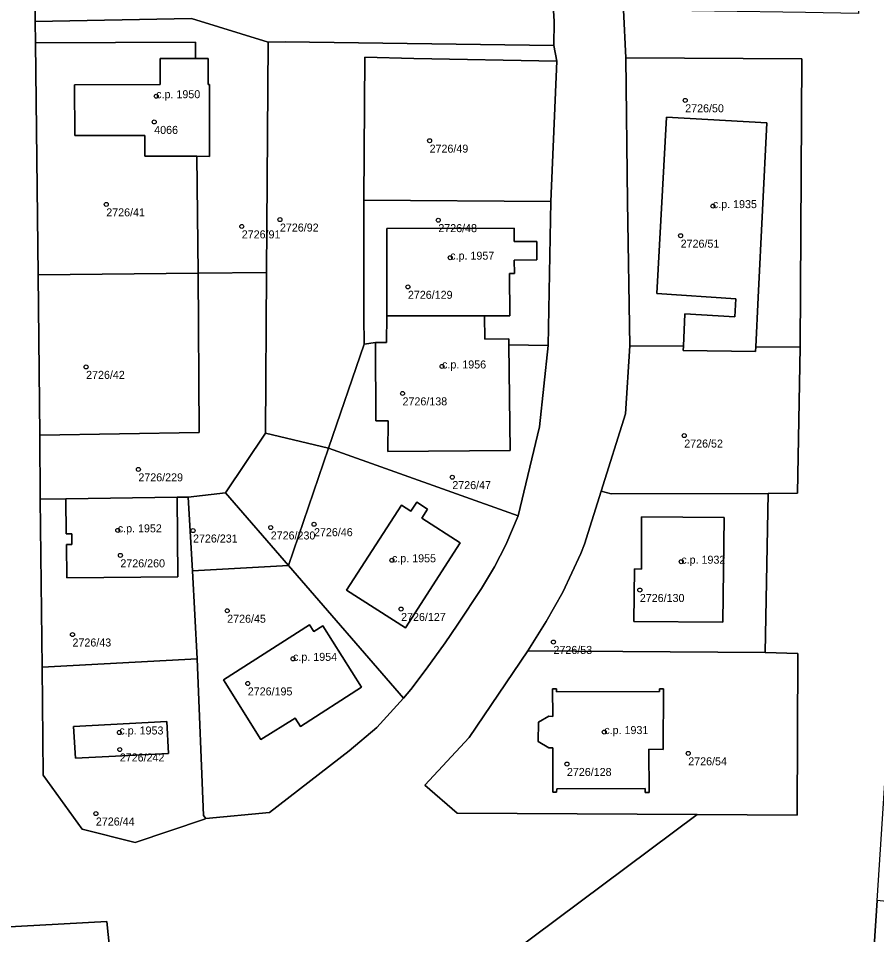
# Model space of a CAD drawing. Extents: x -878211 to -870363, y -1058464 to -1052522.
# Drawn here: x -873092.7 to -872985.4, y -1055794.2 to -1055679.8 of the extents above; entities that cross this region are included whole.
import ezdxf

# ---------------------------------------------------------------- set-up
doc = ezdxf.new("R2010")
doc.units = 0
for name, color, linetype in [('Definiční body', 7, 'Continuous'), ('Polygon budovy', 7, 'Continuous'), ('Polygon parcely', 7, 'Continuous')]:
    doc.layers.add(name, color=color, linetype=linetype)

msp = doc.modelspace()

# ---------------------------------------------------------------- linework, layer by layer
at = {"layer": 'Definiční body'}
for centre in [(-873075.43, -1055689.49994), (-873009.33, -1055690.01994), (-873075.68, -1055692.71994), (-873041.27, -1055695.05994), (-873081.67, -1055703.01994), (-873005.87, -1055703.22994), (-873059.97, -1055704.91994), (-873040.18, -1055704.98994), (-873064.74, -1055705.76994), (-873009.9, -1055706.92994), (-873038.69, -1055709.66994), (-873043.98, -1055713.31994), (-873084.19, -1055723.31994), (-873039.71, -1055723.25994), (-873044.65, -1055726.62994), (-873009.45, -1055731.89994), (-873077.66, -1055736.11994), (-873038.43, -1055737.08994), (-873055.71, -1055742.96994), (-873080.23, -1055743.72994), (-873070.83, -1055743.75994), (-873061.12, -1055743.37994), (-873079.91, -1055746.85994), (-873045.97, -1055747.46994), (-873009.82, -1055747.64994), (-873015, -1055751.18994), (-873066.56, -1055753.77994), (-873044.83, -1055753.55994), (-873085.89, -1055756.74994), (-873025.79, -1055757.67994), (-873058.33, -1055759.77994), (-873063.99, -1055762.85994), (-873080.03, -1055768.97994), (-873019.44, -1055768.92994), (-873079.98, -1055771.10994), (-873008.95, -1055771.58994), (-873024.11, -1055772.91994), (-873082.97, -1055779.10994)]:
    msp.add_circle(centre, 0.25, dxfattribs=at)
at = {"layer": 'Polygon budovy'}
for points in [[(-873070.37, -1055697.01), (-873068.78, -1055697.02), (-873068.77, -1055688.03), (-873068.94, -1055688.03), (-873068.95, -1055684.8), (-873070.52, -1055684.8), (-873074.93, -1055684.81), (-873074.93, -1055688.04), (-873085.66, -1055688.06), (-873085.61, -1055694.41), (-873076.86, -1055694.4), (-873076.86, -1055696.97)], [(-873009.57, -1055721.26), (-873000.55, -1055721.41), (-873000.52, -1055720.8), (-873000.21, -1055714.63), (-872999.11, -1055692.81), (-873011.65, -1055692.12), (-873012.86, -1055714.16), (-873003.01, -1055714.79), (-873003.13, -1055717.04), (-873009.38, -1055716.67), (-873009.55, -1055720.74)], [(-873027.86, -1055709.95), (-873027.85, -1055707.63), (-873030.69, -1055707.66), (-873030.72, -1055705.99), (-873046.62, -1055706.03), (-873046.61, -1055716.95), (-873034.39, -1055716.95), (-873031.25, -1055716.93), (-873031.28, -1055711.63), (-873030.67, -1055711.64), (-873030.7, -1055709.97)], [(-873048.04, -1055720.25), (-873047.99, -1055730.04), (-873046.44, -1055730.06), (-873046.49, -1055733.89), (-873031.21, -1055733.77), (-873031.37, -1055720.54), (-873031.38, -1055719.81), (-873034.37, -1055719.85), (-873034.39, -1055716.95), (-873046.61, -1055716.95), (-873046.66, -1055720.27)], [(-873072.82, -1055739.6), (-873086.73, -1055739.78), (-873086.69, -1055744.16), (-873085.98, -1055744.15), (-873085.96, -1055745.48), (-873086.66, -1055745.49), (-873086.61, -1055749.68), (-873072.71, -1055749.52)], [(-873044.28, -1055755.9), (-873037.45, -1055745.29), (-873042.26, -1055742.2), (-873041.53, -1055741.07), (-873042.87, -1055740.21), (-873043.6, -1055741.34), (-873044.8, -1055740.57), (-873051.66, -1055751.21)], [(-873015.75, -1055755.1), (-873004.62, -1055755.19), (-873004.48, -1055742.13), (-873014.8, -1055742.04), (-873014.8, -1055748.56), (-873015.66, -1055748.55)], [(-873058.08, -1055767.18), (-873057.39, -1055768.24), (-873049.79, -1055763.32), (-873054.6, -1055755.64), (-873055.72, -1055756.35), (-873056.26, -1055755.53), (-873067.01, -1055762.42), (-873062.34, -1055769.86)], [(-873025.39, -1055776.01), (-873014.35, -1055775.97), (-873014.33, -1055776.47), (-873013.85, -1055776.47), (-873013.89, -1055771.07), (-873012.08, -1055771.09), (-873012.04, -1055763.52), (-873012.54, -1055763.52), (-873012.54, -1055763.87), (-873025.4, -1055763.89), (-873025.4, -1055763.54), (-873025.9, -1055763.54), (-873025.85, -1055766.98), (-873026.39, -1055766.96), (-873027.66, -1055767.7), (-873027.7, -1055770.12), (-873026.39, -1055770.89), (-873025.87, -1055770.89), (-873025.89, -1055776.44), (-873025.4, -1055776.44)], [(-873085.51, -1055772.19), (-873073.91, -1055771.59), (-873074.12, -1055767.61), (-873085.76, -1055768.22)]]:
    msp.add_lwpolyline(points, close=True, dxfattribs=at)
at = {"layer": 'Polygon parcely'}
for points in [[(-872991.1, -1055598.4), (-872985.47, -1055620.94), (-872986.03, -1055642.81), (-872987.1, -1055661.07), (-872987.67, -1055679.18), (-872994.31, -1055679.03), (-873017.04, -1055678.71), (-873016.74, -1055684.7), (-872994.74, -1055684.84), (-872994.96, -1055720.83), (-872995.28, -1055739.09), (-872998.95, -1055739.11), (-872999.33, -1055758.98), (-872995.24, -1055759.13), (-872995.35, -1055779.3), (-873007.82, -1055779.23), (-873031.31, -1055796.77)], [(-873124.39, -1055865.75), (-873100.68, -1055863.02), (-873079.6, -1055860.98), (-873046.19, -1055857.53), (-873018.75, -1055850.61), (-872994.55, -1055842.52), (-872990.47, -1055840.41), (-872987.86, -1055827.97), (-872985.34, -1055789.96), (-872984.29, -1055774), (-872983.21, -1055757.96), (-872982.02, -1055742.65), (-872980.79, -1055726.95), (-872979.5, -1055712.63), (-872978.6, -1055696.11), (-872976.22, -1055651.2), (-872975.78, -1055634.42), (-872976.14, -1055617.23), (-872976.3, -1055600.49)], [(-873031.31, -1055796.77), (-873007.82, -1055779.23), (-873037.82, -1055779.05), (-873041.87, -1055775.56), (-873036.32, -1055769.62), (-873028.99, -1055758.77), (-873026.69, -1055755.11), (-873024.63, -1055751.46), (-873022.36, -1055746.64), (-873021.92, -1055745.47), (-873019.84, -1055738.85), (-873016.81, -1055729.19), (-873016.26, -1055720.7), (-873016.55, -1055702.7), (-873016.74, -1055684.7), (-873017.04, -1055678.71), (-873016.79, -1055660.65), (-873016.66, -1055642.85), (-873015.99, -1055642.72), (-873015.62, -1055624.57), (-873017.76, -1055624.77), (-873018.7, -1055618.67), (-873020.23, -1055613.59), (-873021.71, -1055609.83)], [(-873025.8, -1055678.79), (-873025.72, -1055680.15), (-873025.73, -1055683.15), (-873025.36, -1055685.12), (-873026.1, -1055702.64), (-873026.46, -1055720.63), (-873027.52, -1055730.78), (-873030.21, -1055741.93), (-873031.75, -1055745.55), (-873033.17, -1055748.28), (-873034.8, -1055750.99), (-873037.81, -1055755.56), (-873039.31, -1055757.76), (-873041.71, -1055761.09), (-873043.61, -1055763.62), (-873044.55, -1055764.68), (-873047.88, -1055768.37), (-873051.31, -1055771.29), (-873061.27, -1055778.98), (-873069.22, -1055779.73), (-873069.4, -1055779.79), (-873078.07, -1055782.71), (-873084.67, -1055781.06), (-873089.54, -1055774.32), (-873089.68, -1055760.82), (-873089.91, -1055739.82), (-873089.99, -1055731.82), (-873090.2, -1055711.82), (-873090.5, -1055682.83), (-873090.54, -1055680.17), (-873090.73, -1055662.26)], [(-873081.27, -1055795.85), (-873081.59, -1055792.58), (-873103.73, -1055793.78), (-873111.01, -1055794.33)], [(-873103.73, -1055793.78), (-873081.59, -1055792.58), (-873081.27, -1055795.85)]]:
    msp.add_lwpolyline(points, dxfattribs=at)
for points in [[(-873054.66, -1055660.47), (-873061.6, -1055660.86), (-873067.29, -1055661.14), (-873090.73, -1055662.26), (-873090.54, -1055680.17), (-873071.02, -1055679.8), (-873061.46, -1055682.74), (-873059.31, -1055682.72), (-873025.73, -1055683.15), (-873025.72, -1055680.15), (-873025.8, -1055678.79), (-873048.8, -1055678.78), (-873048.79, -1055660.56)], [(-873070.37, -1055697.01), (-873070.2, -1055711.61), (-873061.65, -1055711.52), (-873061.46, -1055682.74), (-873071.02, -1055679.8), (-873090.54, -1055680.17), (-873090.5, -1055682.83), (-873070.54, -1055682.77), (-873070.52, -1055684.8), (-873068.95, -1055684.8), (-873068.94, -1055688.03), (-873068.77, -1055688.03), (-873068.78, -1055697.02)], [(-873070.52, -1055684.8), (-873070.54, -1055682.77), (-873090.5, -1055682.83), (-873090.2, -1055711.82), (-873070.2, -1055711.61), (-873070.37, -1055697.01), (-873076.86, -1055696.97), (-873076.86, -1055694.4), (-873085.61, -1055694.41), (-873085.66, -1055688.06), (-873074.93, -1055688.04), (-873074.93, -1055684.81)], [(-873059.31, -1055682.72), (-873061.46, -1055682.74), (-873061.65, -1055711.52), (-873061.78, -1055731.57), (-873053.9, -1055733.46), (-873049.46, -1055720.49), (-873049.5, -1055717.05), (-873049.47, -1055702.5), (-873049.38, -1055684.64), (-873043.24, -1055684.78), (-873025.36, -1055685.12), (-873025.73, -1055683.15)], [(-873070.52, -1055684.8), (-873074.93, -1055684.81), (-873074.93, -1055688.04), (-873085.66, -1055688.06), (-873085.61, -1055694.41), (-873076.86, -1055694.4), (-873076.86, -1055696.97), (-873070.37, -1055697.01), (-873068.78, -1055697.02), (-873068.77, -1055688.03), (-873068.94, -1055688.03), (-873068.95, -1055684.8)], [(-873049.38, -1055684.64), (-873049.47, -1055702.5), (-873026.1, -1055702.64), (-873025.36, -1055685.12), (-873043.24, -1055684.78)], [(-873000.52, -1055720.8), (-872994.96, -1055720.83), (-872994.74, -1055684.84), (-873016.74, -1055684.7), (-873016.55, -1055702.7), (-873016.26, -1055720.7), (-873009.55, -1055720.74), (-873009.38, -1055716.67), (-873003.13, -1055717.04), (-873003.01, -1055714.79), (-873012.86, -1055714.16), (-873011.65, -1055692.12), (-872999.11, -1055692.81), (-873000.21, -1055714.63)], [(-873009.55, -1055720.74), (-873009.57, -1055721.26), (-873000.55, -1055721.41), (-873000.52, -1055720.8), (-873000.21, -1055714.63), (-872999.11, -1055692.81), (-873011.65, -1055692.12), (-873012.86, -1055714.16), (-873003.01, -1055714.79), (-873003.13, -1055717.04), (-873009.38, -1055716.67)], [(-873046.61, -1055716.95), (-873046.62, -1055706.03), (-873030.72, -1055705.99), (-873030.69, -1055707.66), (-873027.85, -1055707.63), (-873027.86, -1055709.95), (-873030.7, -1055709.97), (-873030.67, -1055711.64), (-873031.28, -1055711.63), (-873031.25, -1055716.93), (-873034.39, -1055716.95), (-873034.37, -1055719.85), (-873031.38, -1055719.81), (-873031.37, -1055720.54), (-873026.46, -1055720.63), (-873026.1, -1055702.64), (-873049.47, -1055702.5), (-873049.5, -1055717.05), (-873049.46, -1055720.49), (-873048.04, -1055720.25), (-873046.66, -1055720.27)], [(-873046.61, -1055716.95), (-873034.39, -1055716.95), (-873031.25, -1055716.93), (-873031.28, -1055711.63), (-873030.67, -1055711.64), (-873030.7, -1055709.97), (-873027.86, -1055709.95), (-873027.85, -1055707.63), (-873030.69, -1055707.66), (-873030.72, -1055705.99), (-873046.62, -1055706.03)], [(-873070.2, -1055711.61), (-873090.2, -1055711.82), (-873089.99, -1055731.82), (-873070.07, -1055731.51)], [(-873061.78, -1055731.57), (-873061.65, -1055711.52), (-873070.2, -1055711.61), (-873070.07, -1055731.51), (-873089.99, -1055731.82), (-873089.91, -1055739.82), (-873086.73, -1055739.78), (-873072.82, -1055739.6), (-873071.43, -1055739.58), (-873066.79, -1055739.03)], [(-873031.21, -1055733.77), (-873031.37, -1055720.54), (-873031.38, -1055719.81), (-873034.37, -1055719.85), (-873034.39, -1055716.95), (-873046.61, -1055716.95), (-873046.66, -1055720.27), (-873048.04, -1055720.25), (-873047.99, -1055730.04), (-873046.44, -1055730.06), (-873046.49, -1055733.89)], [(-873046.44, -1055730.06), (-873047.99, -1055730.04), (-873048.04, -1055720.25), (-873049.46, -1055720.49), (-873053.9, -1055733.46), (-873030.21, -1055741.93), (-873027.52, -1055730.78), (-873026.46, -1055720.63), (-873031.37, -1055720.54), (-873031.21, -1055733.77), (-873046.49, -1055733.89)], [(-873018.58, -1055739.18), (-872998.95, -1055739.11), (-872995.28, -1055739.09), (-872994.96, -1055720.83), (-873000.52, -1055720.8), (-873000.55, -1055721.41), (-873009.57, -1055721.26), (-873009.55, -1055720.74), (-873016.26, -1055720.7), (-873016.81, -1055729.19), (-873019.84, -1055738.85)], [(-873066.79, -1055739.03), (-873058.91, -1055748.13), (-873053.9, -1055733.46), (-873061.78, -1055731.57)], [(-873053.9, -1055733.46), (-873058.91, -1055748.13), (-873044.55, -1055764.68), (-873043.61, -1055763.62), (-873041.71, -1055761.09), (-873039.31, -1055757.76), (-873037.81, -1055755.56), (-873034.8, -1055750.99), (-873033.17, -1055748.28), (-873031.75, -1055745.55), (-873030.21, -1055741.93)], [(-873071.43, -1055739.58), (-873070.9, -1055748.78), (-873058.91, -1055748.13), (-873066.79, -1055739.03)], [(-873028.99, -1055758.77), (-872999.33, -1055758.98), (-872998.95, -1055739.11), (-873018.58, -1055739.18), (-873019.84, -1055738.85), (-873021.92, -1055745.47), (-873022.36, -1055746.64), (-873024.63, -1055751.46), (-873026.69, -1055755.11)], [(-873085.98, -1055744.15), (-873086.69, -1055744.16), (-873086.73, -1055739.78), (-873089.91, -1055739.82), (-873089.68, -1055760.82), (-873070.3, -1055759.76), (-873070.9, -1055748.78), (-873071.43, -1055739.58), (-873072.82, -1055739.6), (-873072.71, -1055749.52), (-873086.61, -1055749.68), (-873086.66, -1055745.49), (-873085.96, -1055745.48)], [(-873086.73, -1055739.78), (-873086.69, -1055744.16), (-873085.98, -1055744.15), (-873085.96, -1055745.48), (-873086.66, -1055745.49), (-873086.61, -1055749.68), (-873072.71, -1055749.52), (-873072.82, -1055739.6)], [(-873041.53, -1055741.07), (-873042.26, -1055742.2), (-873037.45, -1055745.29), (-873044.28, -1055755.9), (-873051.66, -1055751.21), (-873044.8, -1055740.57), (-873043.6, -1055741.34), (-873042.87, -1055740.21)], [(-873041.53, -1055741.07), (-873042.87, -1055740.21), (-873043.6, -1055741.34), (-873044.8, -1055740.57), (-873051.66, -1055751.21), (-873044.28, -1055755.9), (-873037.45, -1055745.29), (-873042.26, -1055742.2)], [(-873004.48, -1055742.13), (-873014.8, -1055742.04), (-873014.8, -1055748.56), (-873015.66, -1055748.55), (-873015.75, -1055755.1), (-873004.62, -1055755.19)], [(-873004.48, -1055742.13), (-873004.62, -1055755.19), (-873015.75, -1055755.1), (-873015.66, -1055748.55), (-873014.8, -1055748.56), (-873014.8, -1055742.04)], [(-873044.55, -1055764.68), (-873058.91, -1055748.13), (-873070.9, -1055748.78), (-873070.3, -1055759.76), (-873069.51, -1055779.35), (-873069.22, -1055779.73), (-873061.27, -1055778.98), (-873051.31, -1055771.29), (-873047.88, -1055768.37)], [(-873062.34, -1055769.86), (-873067.01, -1055762.42), (-873056.26, -1055755.53), (-873055.72, -1055756.35), (-873054.6, -1055755.64), (-873049.79, -1055763.32), (-873057.39, -1055768.24), (-873058.08, -1055767.18)], [(-873062.34, -1055769.86), (-873058.08, -1055767.18), (-873057.39, -1055768.24), (-873049.79, -1055763.32), (-873054.6, -1055755.64), (-873055.72, -1055756.35), (-873056.26, -1055755.53), (-873067.01, -1055762.42)], [(-872995.24, -1055759.13), (-872999.33, -1055758.98), (-873028.99, -1055758.77), (-873036.32, -1055769.62), (-873041.87, -1055775.56), (-873037.82, -1055779.05), (-873007.82, -1055779.23), (-872995.35, -1055779.3)], [(-873089.68, -1055760.82), (-873089.54, -1055774.32), (-873084.67, -1055781.06), (-873078.07, -1055782.71), (-873069.4, -1055779.79), (-873069.22, -1055779.73), (-873069.51, -1055779.35), (-873070.3, -1055759.76)], [(-873027.66, -1055767.7), (-873026.39, -1055766.96), (-873025.85, -1055766.98), (-873025.9, -1055763.54), (-873025.4, -1055763.54), (-873025.4, -1055763.89), (-873012.54, -1055763.87), (-873012.54, -1055763.52), (-873012.04, -1055763.52), (-873012.08, -1055771.09), (-873013.89, -1055771.07), (-873013.85, -1055776.47), (-873014.33, -1055776.47), (-873014.35, -1055775.97), (-873025.39, -1055776.01), (-873025.4, -1055776.44), (-873025.89, -1055776.44), (-873025.87, -1055770.89), (-873026.39, -1055770.89), (-873027.7, -1055770.12)], [(-873027.66, -1055767.7), (-873027.7, -1055770.12), (-873026.39, -1055770.89), (-873025.87, -1055770.89), (-873025.89, -1055776.44), (-873025.4, -1055776.44), (-873025.39, -1055776.01), (-873014.35, -1055775.97), (-873014.33, -1055776.47), (-873013.85, -1055776.47), (-873013.89, -1055771.07), (-873012.08, -1055771.09), (-873012.04, -1055763.52), (-873012.54, -1055763.52), (-873012.54, -1055763.87), (-873025.4, -1055763.89), (-873025.4, -1055763.54), (-873025.9, -1055763.54), (-873025.85, -1055766.98), (-873026.39, -1055766.96)], [(-873085.51, -1055772.19), (-873073.91, -1055771.59), (-873074.12, -1055767.61), (-873085.76, -1055768.22)], [(-873085.51, -1055772.19), (-873085.76, -1055768.22), (-873074.12, -1055767.61), (-873073.91, -1055771.59)], [(-872985.34, -1055789.96), (-872987.86, -1055827.97), (-872970.29, -1055820.79), (-872967.61, -1055819.51), (-872965.7, -1055817.27), (-872964.15, -1055814.54), (-872962.8, -1055811.19), (-872961.92, -1055807.48), (-872961.51, -1055804.06), (-872961.28, -1055800.69), (-872960.65, -1055792.65)]]:
    msp.add_lwpolyline(points, close=True, dxfattribs=at)

# ---------------------------------------------------------------- texts
at = {"layer": 'Definiční body'}
for s, p in [('c.p. 1950', (-873075.43, -1055689.75)), ('2726/50', (-873009.33, -1055691.509)), ('4066', (-873075.68, -1055694.209)), ('2726/49', (-873041.27, -1055696.549)), ('c.p. 1935', (-873005.87, -1055703.48)), ('2726/41', (-873081.67, -1055704.509)), ('2726/91', (-873064.74, -1055707.259)), ('2726/92', (-873059.97, -1055706.409)), ('2726/48', (-873040.18, -1055706.479)), ('2726/51', (-873009.9, -1055708.419)), ('c.p. 1957', (-873038.69, -1055709.919)), ('2726/129', (-873043.98, -1055714.809)), ('c.p. 1956', (-873039.71, -1055723.51)), ('2726/42', (-873084.19, -1055724.809)), ('2726/138', (-873044.65, -1055728.119)), ('2726/52', (-873009.45, -1055733.389)), ('2726/229', (-873077.66, -1055737.609)), ('2726/47', (-873038.43, -1055738.579)), ('c.p. 1952', (-873080.23, -1055743.98)), ('2726/230', (-873061.12, -1055744.869)), ('2726/46', (-873055.71, -1055744.459)), ('2726/231', (-873070.83, -1055745.249)), ('2726/260', (-873079.91, -1055748.349)), ('c.p. 1955', (-873045.97, -1055747.72)), ('c.p. 1932', (-873009.82, -1055747.899)), ('2726/130', (-873015, -1055752.679)), ('2726/45', (-873066.56, -1055755.269)), ('2726/127', (-873044.83, -1055755.049)), ('2726/43', (-873085.89, -1055758.239)), ('2726/53', (-873025.79, -1055759.169)), ('c.p. 1954', (-873058.33, -1055760.03)), ('2726/195', (-873063.99, -1055764.349)), ('c.p. 1953', (-873080.03, -1055769.23)), ('c.p. 1931', (-873019.44, -1055769.179)), ('2726/242', (-873079.98, -1055772.599)), ('2726/54', (-873008.95, -1055773.079)), ('2726/128', (-873024.11, -1055774.409)), ('2726/44', (-873082.97, -1055780.599))]:
    msp.add_text(s, height=0.999996, dxfattribs=at).set_placement(p)

doc.saveas('drawing.dxf')
